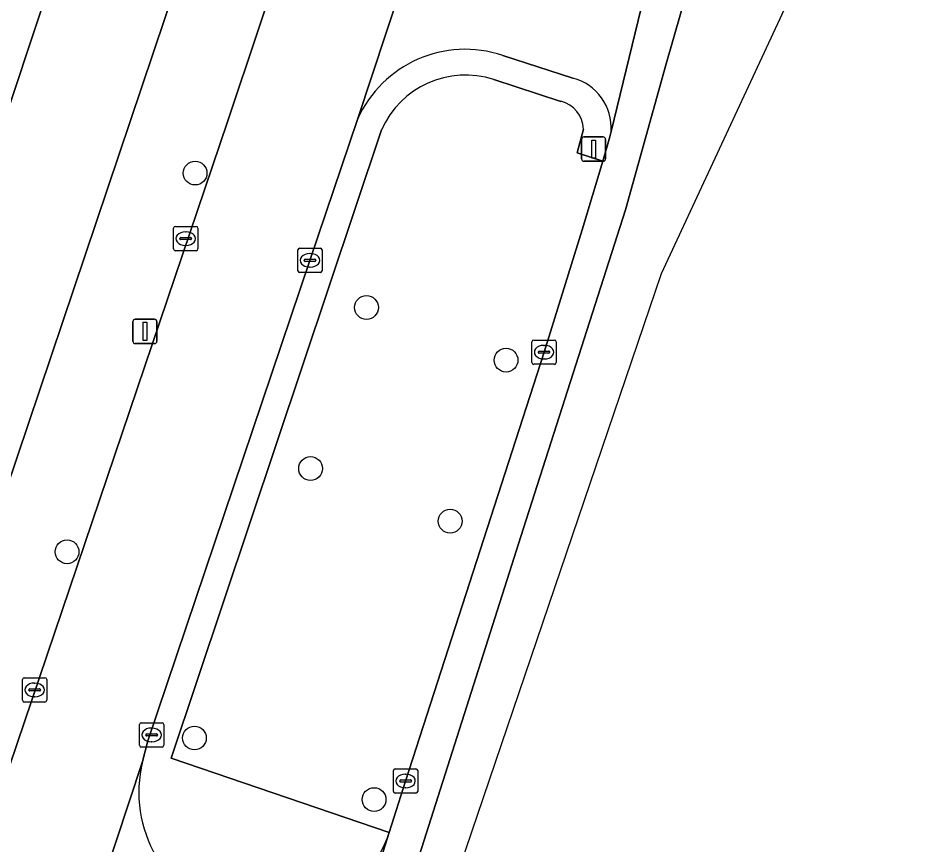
# Model space of a CAD drawing. Extents: x 162523 to 163266, y 381230 to 382050.
# Drawn here: x 163221.93 to 163259.42, y 381576.74 to 381610.73 of the extents above; entities that cross this region are included whole.
import ezdxf

# ---------------------------------------------------------------- set-up
doc = ezdxf.new("R2010")
doc.units = 0
for name, color, linetype in [('IMGEO_Berm_groen', 7, 'Continuous'), ('IMGEO_Boom', 7, 'Continuous'), ('IMGEO_Erf', 7, 'Continuous'), ('IMGEO_Fietspad_gesloten', 7, 'Continuous'), ('IMGEO_Kolk', 7, 'Continuous'), ('IMGEO_Lichtmast', 7, 'Continuous'), ('IMGEO_Pand', 7, 'Continuous'), ('IMGEO_Rijbaan_lokaal_gesloten', 7, 'Continuous'), ('IMGEO_Rijbaan_lokaal_open', 7, 'Continuous'), ('IMGEO_Voetpad_open', 7, 'Continuous')]:
    doc.layers.add(name, color=color, linetype=linetype)

msp = doc.modelspace()

# ---------------------------------------------------------------- linework, layer by layer
at = {"layer": 'IMGEO_Berm_groen'}
for points in [[(163244.239, 381607.313), (163241.49, 381608.208)], [(163236.867, 381606.139), (163228.213, 381580.309), (163237.186, 381577.241), (163237.856, 381579.363), (163243.553, 381596.997)], [(163243.553, 381596.997), (163245.128, 381602.029), (163245.977, 381604.852), (163244.911, 381605.195), (163245.178, 381606.168)]]:
    msp.add_lwpolyline(points, dxfattribs=at)
for centre, radius, start, end in [((163240.325, 381604.611), 3.781, 72.0612, 156.1601), ((163243.968, 381606.134), 1.21, 1.631, 77.0784)]:
    msp.add_arc(centre, radius, start, end, dxfattribs=at)
at = {"layer": 'IMGEO_Boom'}
for centre in [(163229.204, 381604.362), (163236.251, 381598.836), (163241.991, 381596.671), (163233.954, 381592.213), (163239.694, 381590.048), (163223.937, 381588.789), (163229.176, 381581.132), (163236.564, 381578.599)]:
    msp.add_circle(centre, 0.489, dxfattribs=at)
at = {"layer": 'IMGEO_Erf'}
for points in [[(163221.424, 381637.086), (163223.462, 381636.403), (163224.045, 381636.208), (163225.294, 381639.931), (163222.609, 381640.831), (163222.774, 381641.324), (163224.362, 381646.089), (163228.616, 381644.668), (163227.499, 381641.532), (163232.517, 381639.842), (163230.567, 381634.022), (163228.685, 381628.409), (163226.804, 381622.796), (163224.923, 381617.183), (163223.042, 381611.57), (163221.161, 381605.956)], [(163218.125, 381581.561), (163236.83, 381637.078), (163237.882, 381640.331)]]:
    msp.add_lwpolyline(points, dxfattribs=at)
at = {"layer": 'IMGEO_Fietspad_gesloten'}
msp.add_lwpolyline([(163235.199, 381566.163), (163242.71, 381589.759), (163246.898, 381602.85), (163248.58, 381608.849), (163250.704, 381616.263), (163251.433, 381620.766), (163249.06, 381621.409), (163249.024, 381621.079), (163248.575, 381616.986), (163248.413, 381615.767), (163248.37, 381615.534), (163247.552, 381611.144), (163246.308, 381606.074), (163246.261, 381605.853), (163245.977, 381604.852), (163245.128, 381602.029), (163243.553, 381596.997), (163237.856, 381579.363), (163237.186, 381577.241), (163232.365, 381562.003), (163231.668, 381559.868), (163225.828, 381542.263), (163219.161, 381522.219), (163212.671, 381502.746)], dxfattribs=at)
at = {"layer": 'IMGEO_Kolk'}
for p, q in [((163228.317, 381601.242), (163228.317, 381602.094)), ((163228.392, 381602.168), (163229.244, 381602.168)), ((163228.805, 381601.948), (163228.83, 381601.948)), ((163229.318, 381602.094), (163229.318, 381601.242)), ((163228.576, 381601.662), (163228.576, 381601.674)), ((163229.014, 381601.625), (163228.616, 381601.625)), ((163228.619, 381601.711), (163229.017, 381601.711)), ((163229.06, 381601.674), (163229.06, 381601.662)), ((163229.244, 381601.168), (163228.392, 381601.168)), ((163228.828, 381601.388), (163228.803, 381601.388)), ((163233.429, 381600.348), (163233.429, 381601.2)), ((163233.504, 381601.274), (163234.356, 381601.274)), ((163233.917, 381601.054), (163233.942, 381601.054)), ((163234.43, 381601.2), (163234.43, 381600.348)), ((163233.688, 381600.768), (163233.688, 381600.78)), ((163234.126, 381600.731), (163233.728, 381600.731)), ((163233.731, 381600.817), (163234.129, 381600.817)), ((163234.172, 381600.78), (163234.172, 381600.768)), ((163233.94, 381600.494), (163233.915, 381600.494)), ((163234.356, 381600.274), (163233.504, 381600.274)), ((163243.055, 381596.572), (163243.055, 381597.424)), ((163243.13, 381597.498), (163243.982, 381597.498)), ((163244.056, 381597.424), (163244.056, 381596.572)), ((163243.314, 381596.992), (163243.314, 381597.004)), ((163243.752, 381596.955), (163243.354, 381596.955)), ((163243.357, 381597.041), (163243.755, 381597.041)), ((163243.543, 381597.278), (163243.568, 381597.278)), ((163243.798, 381597.004), (163243.798, 381596.992)), ((163243.566, 381596.718), (163243.541, 381596.718)), ((163243.982, 381596.498), (163243.13, 381596.498)), ((163222.104, 381582.684), (163222.104, 381583.536)), ((163222.179, 381583.61), (163223.031, 381583.61)), ((163223.105, 381583.536), (163223.105, 381582.684)), ((163222.363, 381583.104), (163222.363, 381583.116)), ((163222.801, 381583.067), (163222.403, 381583.067)), ((163222.406, 381583.153), (163222.804, 381583.153)), ((163222.592, 381583.39), (163222.617, 381583.39)), ((163222.847, 381583.116), (163222.847, 381583.104)), ((163222.615, 381582.83), (163222.59, 381582.83)), ((163223.031, 381582.61), (163222.179, 381582.61)), ((163226.916, 381580.833), (163226.916, 381581.685)), ((163226.991, 381581.759), (163227.843, 381581.759)), ((163227.917, 381581.685), (163227.917, 381580.833)), ((163227.175, 381581.253), (163227.175, 381581.265)), ((163227.613, 381581.216), (163227.215, 381581.216)), ((163227.218, 381581.302), (163227.616, 381581.302)), ((163227.404, 381581.539), (163227.429, 381581.539)), ((163227.659, 381581.265), (163227.659, 381581.253)), ((163227.427, 381580.979), (163227.402, 381580.979)), ((163227.843, 381580.759), (163226.991, 381580.759)), ((163237.358, 381578.938), (163237.358, 381579.79)), ((163237.433, 381579.864), (163238.285, 381579.864)), ((163238.359, 381579.79), (163238.359, 381578.938)), ((163237.617, 381579.358), (163237.617, 381579.37)), ((163238.055, 381579.321), (163237.657, 381579.321)), ((163237.66, 381579.407), (163238.058, 381579.407)), ((163237.846, 381579.644), (163237.871, 381579.644)), ((163238.101, 381579.37), (163238.101, 381579.358)), ((163237.869, 381579.084), (163237.844, 381579.084)), ((163238.285, 381578.864), (163237.433, 381578.864))]:
    msp.add_line(p, q, dxfattribs=at)
for points in [[(163228.317, 381601.242), (163228.317, 381602.094)], [(163228.392, 381602.168), (163229.244, 381602.168)], [(163229.318, 381602.094), (163229.318, 381601.242)], [(163229.244, 381601.168), (163228.392, 381601.168)], [(163233.429, 381600.348), (163233.429, 381601.2)], [(163233.504, 381601.274), (163234.356, 381601.274)], [(163234.43, 381601.2), (163234.43, 381600.348)], [(163234.356, 381600.274), (163233.504, 381600.274)], [(163243.055, 381596.572), (163243.055, 381597.424)], [(163243.13, 381597.498), (163243.982, 381597.498)], [(163244.056, 381597.424), (163244.056, 381596.572)], [(163243.982, 381596.498), (163243.13, 381596.498)], [(163222.104, 381582.684), (163222.104, 381583.536)], [(163222.179, 381583.61), (163223.031, 381583.61)], [(163223.105, 381583.536), (163223.105, 381582.684)], [(163223.031, 381582.61), (163222.179, 381582.61)], [(163226.916, 381580.833), (163226.916, 381581.685)], [(163226.991, 381581.759), (163227.843, 381581.759)], [(163227.917, 381581.685), (163227.917, 381580.833)], [(163227.843, 381580.759), (163226.991, 381580.759)], [(163237.358, 381578.938), (163237.358, 381579.79)], [(163237.433, 381579.864), (163238.285, 381579.864)], [(163238.359, 381579.79), (163238.359, 381578.938)], [(163238.285, 381578.864), (163237.433, 381578.864)]]:
    msp.add_lwpolyline(points, dxfattribs=at)
for centre, radius, start, end in [((163228.394, 381602.092), 0.0765, 91.552, 178.448), ((163228.394, 381602.092), 0.0765, 91.552, 178.448), ((163229.242, 381602.092), 0.0765, 1.552, 88.448), ((163229.242, 381602.092), 0.0765, 1.552, 88.448), ((163228.616, 381601.671), 0.0403, 85.8775, 175.7526), ((163228.613, 381601.661), 0.0366, 178.938, 274.7102), ((163229.017, 381601.668), 0.043, 264.8664, 352.4533), ((163229.021, 381601.673), 0.0386, 1.7309, 96.639), ((163228.394, 381601.244), 0.0765, 181.552, 268.448), ((163228.394, 381601.244), 0.0765, 181.552, 268.448), ((163229.242, 381601.244), 0.0765, 271.552, 358.448), ((163229.242, 381601.244), 0.0765, 271.552, 358.448), ((163233.506, 381601.198), 0.0765, 91.552, 178.448), ((163233.506, 381601.198), 0.0765, 91.552, 178.448), ((163234.354, 381601.198), 0.0765, 1.552, 88.448), ((163234.354, 381601.198), 0.0765, 1.552, 88.448), ((163233.728, 381600.777), 0.0403, 85.8775, 175.7526), ((163233.725, 381600.767), 0.0366, 178.938, 274.7102), ((163234.129, 381600.774), 0.043, 264.8664, 352.4533), ((163234.133, 381600.779), 0.0386, 1.7309, 96.639), ((163233.506, 381600.35), 0.0765, 181.552, 268.448), ((163233.506, 381600.35), 0.0765, 181.552, 268.448), ((163234.354, 381600.35), 0.0765, 271.552, 358.448), ((163234.354, 381600.35), 0.0765, 271.552, 358.448), ((163243.132, 381597.422), 0.0765, 91.552, 178.448), ((163243.132, 381597.422), 0.0765, 91.552, 178.448), ((163243.98, 381597.422), 0.0765, 1.552, 88.448), ((163243.98, 381597.422), 0.0765, 1.552, 88.448), ((163243.354, 381597.001), 0.0403, 85.8775, 175.7526), ((163243.351, 381596.991), 0.0366, 178.938, 274.7102), ((163243.755, 381596.998), 0.043, 264.8664, 352.4533), ((163243.759, 381597.003), 0.0386, 1.7309, 96.639), ((163243.132, 381596.574), 0.0765, 181.552, 268.448), ((163243.132, 381596.574), 0.0765, 181.552, 268.448), ((163243.98, 381596.574), 0.0765, 271.552, 358.448), ((163243.98, 381596.574), 0.0765, 271.552, 358.448), ((163222.181, 381583.534), 0.0765, 91.552, 178.448), ((163222.181, 381583.534), 0.0765, 91.552, 178.448), ((163223.029, 381583.534), 0.0765, 1.552, 88.448), ((163223.029, 381583.534), 0.0765, 1.552, 88.448), ((163222.403, 381583.113), 0.0403, 85.8775, 175.7526), ((163222.4, 381583.103), 0.0366, 178.938, 274.7102), ((163222.804, 381583.11), 0.043, 264.8664, 352.4533), ((163222.808, 381583.115), 0.0386, 1.7309, 96.639), ((163222.181, 381582.686), 0.0765, 181.552, 268.448), ((163222.181, 381582.686), 0.0765, 181.552, 268.448), ((163223.029, 381582.686), 0.0765, 271.552, 358.448), ((163223.029, 381582.686), 0.0765, 271.552, 358.448), ((163226.993, 381581.683), 0.0765, 91.552, 178.448), ((163226.993, 381581.683), 0.0765, 91.552, 178.448), ((163227.841, 381581.683), 0.0765, 1.552, 88.448), ((163227.841, 381581.683), 0.0765, 1.552, 88.448), ((163227.215, 381581.262), 0.0403, 85.8775, 175.7526), ((163227.212, 381581.252), 0.0366, 178.938, 274.7102), ((163227.616, 381581.259), 0.043, 264.8664, 352.4533), ((163227.62, 381581.264), 0.0386, 1.7309, 96.639), ((163226.993, 381580.835), 0.0765, 181.552, 268.448), ((163226.993, 381580.835), 0.0765, 181.552, 268.448), ((163227.841, 381580.835), 0.0765, 271.552, 358.448), ((163227.841, 381580.835), 0.0765, 271.552, 358.448), ((163237.435, 381579.788), 0.0765, 91.552, 178.448), ((163237.435, 381579.788), 0.0765, 91.552, 178.448), ((163238.283, 381579.788), 0.0765, 1.552, 88.448), ((163238.283, 381579.788), 0.0765, 1.552, 88.448), ((163237.657, 381579.367), 0.0403, 85.8775, 175.7526), ((163237.654, 381579.357), 0.0366, 178.938, 274.7102), ((163238.058, 381579.364), 0.043, 264.8664, 352.4533), ((163238.062, 381579.369), 0.0386, 1.7309, 96.639), ((163237.435, 381578.94), 0.0765, 181.552, 268.448), ((163237.435, 381578.94), 0.0765, 181.552, 268.448), ((163238.283, 381578.94), 0.0765, 271.552, 358.448), ((163238.283, 381578.94), 0.0765, 271.552, 358.448)]:
    msp.add_arc(centre, radius, start, end, dxfattribs=at)
for centre, major_axis, ratio, start_param, end_param in [((163228.804, 381601.668), (-0.387, 0.002), 0.722429, 4.712389, 7.853982), ((163228.829, 381601.668), (-0.39, 0.002), 0.717154, 1.570796, 4.712389), ((163233.916, 381600.774), (-0.387, 0.002), 0.722429, 4.712389, 7.853982), ((163233.941, 381600.774), (-0.39, 0.002), 0.717154, 1.570796, 4.712389), ((163243.542, 381596.998), (-0.387, 0.002), 0.722429, 4.712389, 7.853982), ((163243.567, 381596.998), (-0.39, 0.002), 0.717154, 1.570796, 4.712389), ((163222.591, 381583.11), (-0.387, 0.002), 0.722429, 4.712389, 7.853982), ((163222.616, 381583.11), (-0.39, 0.002), 0.717154, 1.570796, 4.712389), ((163227.403, 381581.259), (-0.387, 0.002), 0.722429, 4.712389, 7.853982), ((163227.428, 381581.259), (-0.39, 0.002), 0.717154, 1.570796, 4.712389), ((163237.845, 381579.364), (-0.387, 0.002), 0.722429, 4.712389, 7.853982), ((163237.87, 381579.364), (-0.39, 0.002), 0.717154, 1.570796, 4.712389)]:
    msp.add_ellipse(centre, major_axis=major_axis, ratio=ratio, start_param=start_param, end_param=end_param, dxfattribs=at)
at = {"layer": 'IMGEO_Lichtmast'}
for p, q in [((163245.094, 381604.947), (163245.094, 381605.747)), ((163245.094, 381605.747), (163245.094, 381604.947)), ((163245.194, 381605.847), (163245.984, 381605.847)), ((163245.984, 381605.847), (163245.194, 381605.847)), ((163246.084, 381605.747), (163246.084, 381604.947)), ((163246.084, 381604.947), (163246.084, 381605.747)), ((163245.984, 381604.847), (163245.194, 381604.847)), ((163245.194, 381604.847), (163245.984, 381604.847)), ((163226.645, 381597.453), (163226.645, 381598.253)), ((163226.645, 381598.253), (163226.645, 381597.453)), ((163226.745, 381598.353), (163227.535, 381598.353)), ((163227.535, 381598.353), (163226.745, 381598.353)), ((163227.635, 381598.253), (163227.635, 381597.453)), ((163227.635, 381597.453), (163227.635, 381598.253)), ((163227.535, 381597.353), (163226.745, 381597.353)), ((163226.745, 381597.353), (163227.535, 381597.353))]:
    msp.add_line(p, q, dxfattribs=at)
for points in [[(163245.514, 381605.722), (163245.664, 381605.722), (163245.664, 381604.972), (163245.514, 381604.972), (163245.514, 381605.722)], [(163227.065, 381598.228), (163227.215, 381598.228), (163227.215, 381597.478), (163227.065, 381597.478), (163227.065, 381598.228)]]:
    msp.add_lwpolyline(points, dxfattribs=at)
for centre, start, end in [((163245.194, 381605.747), 90, 180), ((163245.194, 381605.747), 90, 180), ((163245.984, 381605.747), 0, 90), ((163245.984, 381605.747), 360, 90), ((163245.194, 381604.947), 180, 270), ((163245.194, 381604.947), 180, 270), ((163245.984, 381604.947), 270, 0), ((163245.984, 381604.947), 270, 0), ((163226.745, 381598.253), 90, 180), ((163226.745, 381598.253), 90, 180), ((163227.535, 381598.253), 0, 90), ((163227.535, 381598.253), 360, 90), ((163226.745, 381597.453), 180, 270), ((163226.745, 381597.453), 180, 270), ((163227.535, 381597.453), 270, 0), ((163227.535, 381597.453), 270, 0)]:
    msp.add_arc(centre, 0.1, start, end, dxfattribs=at)
at = {"layer": 'IMGEO_Pand'}
msp.add_lwpolyline([(163214.627, 381608.145), (163221.161, 381605.956), (163223.042, 381611.57), (163216.511, 381613.759)], close=True, dxfattribs=at)
at = {"layer": 'IMGEO_Rijbaan_lokaal_gesloten'}
for points in [[(163146.87, 381246.552), (163149.819, 381243.358), (163150.426, 381242.7), (163194.029, 381392.739), (163197.503, 381419.325), (163200.685, 381443.671), (163212.433, 381491.793), (163214.721, 381501.163), (163248.38, 381600.231), (163259.417, 381623.955)], [(163251.433, 381620.766), (163250.704, 381616.263), (163248.58, 381608.849), (163246.898, 381602.85), (163242.71, 381589.759), (163235.199, 381566.163), (163222.768, 381528.774), (163214.498, 381503.809)]]:
    msp.add_lwpolyline(points, dxfattribs=at)
at = {"layer": 'IMGEO_Rijbaan_lokaal_open'}
for points in [[(163239.465, 381633.208), (163239.289, 381632.743), (163235.731, 381622.012), (163230.538, 381606.464), (163220.627, 381577.214), (163218.97, 381572.196), (163199.194, 381512.302)], [(163227.041, 381580.166), (163227.257, 381581.018), (163233.925, 381600.774), (163235.882, 381606.57), (163238.839, 381615.536)], [(163238.839, 381615.536), (163235.882, 381606.57)], [(163246.308, 381606.074), (163247.552, 381611.144), (163248.37, 381615.534)], [(163241.859, 381609.201), (163244.735, 381608.267)], [(163202.16, 381505.309), (163209.269, 381526.595), (163215.744, 381546.093), (163221.906, 381564.615), (163222.115, 381565.284), (163227.041, 381580.166)], [(163227.041, 381580.166), (163222.115, 381565.284)], [(163232.365, 381562.003), (163237.186, 381577.241)]]:
    msp.add_lwpolyline(points, dxfattribs=at)
for centre, radius, start, end in [((163240.317, 381604.598), 4.854, 71.4823, 156.0347), ((163244.207, 381606.227), 2.107, 355.8254, 75.477), ((163232.174, 381578.913), 5.284, 166.2824, 341.551)]:
    msp.add_arc(centre, radius, start, end, dxfattribs=at)
at = {"layer": 'IMGEO_Voetpad_open'}
for points in [[(163237.882, 381640.331), (163236.83, 381637.078), (163218.125, 381581.561), (163215.721, 381578.005), (163215.616, 381577.85), (163214.938, 381576.194), (163219.313, 381574.869), (163220.154, 381577.373), (163220.627, 381577.214), (163230.538, 381606.464), (163235.731, 381622.012)], [(163244.735, 381608.267), (163241.859, 381609.201)], [(163241.49, 381608.208), (163244.239, 381607.313)], [(163235.882, 381606.57), (163233.925, 381600.774), (163227.257, 381581.018), (163227.041, 381580.166)], [(163228.213, 381580.309), (163236.867, 381606.139)], [(163245.178, 381606.168), (163244.911, 381605.195), (163245.977, 381604.852), (163246.261, 381605.853), (163246.308, 381606.074)], [(163237.186, 381577.241), (163228.213, 381580.309)]]:
    msp.add_lwpolyline(points, dxfattribs=at)
for centre, radius, start, end in [((163240.317, 381604.598), 4.854, 71.4823, 156.0347), ((163240.325, 381604.611), 3.781, 72.0612, 156.1601), ((163244.207, 381606.227), 2.107, 355.8254, 75.477), ((163243.968, 381606.134), 1.21, 1.631, 77.0784), ((163232.174, 381578.913), 5.284, 166.2824, 341.551)]:
    msp.add_arc(centre, radius, start, end, dxfattribs=at)

doc.saveas('drawing.dxf')
